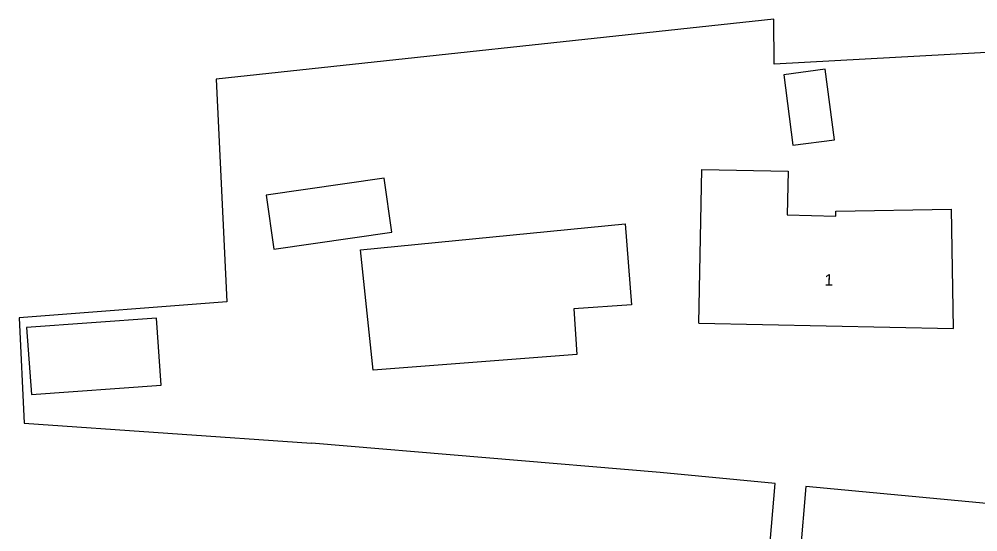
# Model space of a CAD drawing. Extents: x 136000 to 141000, y 400494 to 402006.
# Drawn here: x 138223.8 to 138307.2, y 401145.4 to 401190 of the extents above; entities that cross this region are included whole.
import ezdxf

# ---------------------------------------------------------------- set-up
doc = ezdxf.new("R2010")
doc.units = 0
for name, color, linetype in [('gg-anno-huisnummerreeks BGT', 7, 'Continuous'), ('gg-bbg-bijgebouw', 7, 'Continuous'), ('gg-bbg-gedigitaliseerde bebouwing', 7, 'Continuous'), ('gg-bbg-gedigitaliseerde bijgebouw', 7, 'Continuous'), ('gg-bbg-hoofdgebouw', 7, 'Continuous'), ('gg-knt-bronhoudergrens', 7, 'Continuous')]:
    doc.layers.add(name, color=color, linetype=linetype)

msp = doc.modelspace()

# ---------------------------------------------------------------- linework, layer by layer
at = {"layer": 'gg-bbg-bijgebouw'}
msp.add_lwpolyline([(138272.041, 401164.79), (138272.301, 401160.82), (138254.597, 401159.452), (138253.513, 401169.897)], dxfattribs=at)
at = {"layer": 'gg-bbg-gedigitaliseerde bebouwing'}
msp.add_lwpolyline([(138282.921, 401163.53), (138283.188, 401176.892), (138290.695, 401176.734), (138290.615, 401172.935), (138294.839, 401172.846), (138294.847, 401173.253), (138304.891, 401173.43)], dxfattribs=at)
at = {"layer": 'gg-bbg-gedigitaliseerde bijgebouw'}
msp.add_line((138224.463, 401163.141), (138224.89, 401157.32), dxfattribs=at)
for points in [[(138291.11, 401178.995), (138294.713, 401179.467), (138293.91, 401185.603), (138290.306, 401185.131), (138291.11, 401178.995)], [(138245.288, 401174.666), (138245.958, 401169.976), (138256.237, 401171.445), (138255.568, 401176.134), (138245.288, 401174.666)], [(138253.513, 401169.897), (138276.521, 401172.158), (138277.071, 401165.122), (138272.041, 401164.79)], [(138224.89, 401157.32), (138236.173, 401158.147), (138235.747, 401163.968), (138224.463, 401163.141)]]:
    msp.add_lwpolyline(points, dxfattribs=at)
at = {"layer": 'gg-bbg-hoofdgebouw'}
msp.add_lwpolyline([(138282.921, 401163.53), (138305.081, 401163.062), (138304.891, 401173.43)], dxfattribs=at)
at = {"layer": 'gg-knt-bronhoudergrens'}
for p, q in [((138279.564, 401150.541), (138249.239, 401153.104)), ((138289.566, 401149.594), (138279.564, 401150.541)), ((138283.686, 401079.438), (138289.566, 401149.594)), ((138292.22, 401149.343), (138286.287, 401079.224)), ((138308.881, 401147.765), (138292.22, 401149.343))]:
    msp.add_line(p, q, dxfattribs=at)
msp.add_lwpolyline([(138365.068, 401153.679), (138327.426, 401157.48), (138328.483, 401182.242), (138310.009, 401182.781), (138310.066, 401187.181), (138289.465, 401186.039), (138289.434, 401189.955), (138240.959, 401184.734), (138241.872, 401165.387), (138223.812, 401163.995), (138224.241, 401154.83), (138249.239, 401153.104)], dxfattribs=at)

# ---------------------------------------------------------------- texts
at = {"layer": 'gg-anno-huisnummerreeks BGT'}
msp.add_text('1', height=1, rotation=358.8, dxfattribs=at).set_placement((138293.853, 401166.8))

doc.saveas('drawing.dxf')
